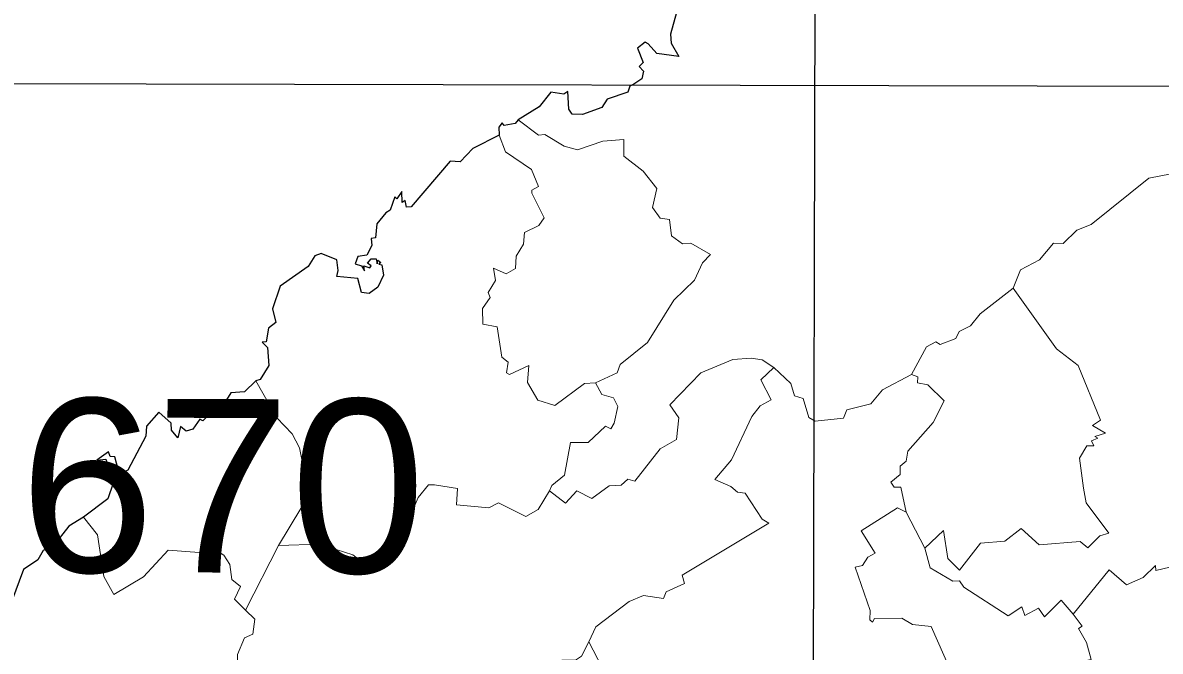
# Model space of a CAD drawing. Extents: x 480269 to 484877, y 4383588 to 4386804.
# Drawn here: x 484448 to 484575.9, y 4385775.5 to 4385846.1 of the extents above; entities that cross this region are included whole.
import ezdxf
from ezdxf.enums import TextEntityAlignment as Align

# ---------------------------------------------------------------- set-up
doc = ezdxf.new("R2010")
doc.units = 0
doc.header["$LTSCALE"] = 3.8
doc.linetypes.add('DOTTED', pattern=[1.5, 0.3, -1.2])
for name, color, linetype, lineweight in [('1', 7, 'Continuous', 13), ('2', 7, 'DOTTED', 13), ('3', 7, 'Continuous', 25)]:
    doc.layers.add(name, color=color, linetype=linetype, lineweight=lineweight)

msp = doc.modelspace()

# ---------------------------------------------------------------- linework, layer by layer
at = {"layer": '1', "lineweight": 25}
for p, q in [((484536.01, 4385387.46), (484537.31, 4385929.41)), ((484398.53, 4385839.4), (484814.21, 4385838.4))]:
    msp.add_line(p, q, dxfattribs=at)
at = {"layer": '3', "lineweight": 13}
for p, q in [((484493.63, 4385794.14), (484494.3, 4385794.14)), ((484507.23, 4385793.48), (484507.51, 4385794.07)), ((484476.76, 4385787.35), (484473.07, 4385780.06))]:
    msp.add_line(p, q, dxfattribs=at)
at = {"layer": '3'}
for points in [[(484528.62, 4385851.21), (484527.68, 4385851.23), (484526.91, 4385849.54), (484526.15, 4385849.12), (484525.7, 4385850.03), (484524.23, 4385850.96), (484523.1, 4385850.91), (484522.05, 4385850.2), (484520.96, 4385848.39), (484521.07, 4385847.49), (484521.52, 4385847.26), (484520.83, 4385844.84), (484520.93, 4385843.8), (484521.77, 4385842.3), (484519.29, 4385842.65), (484518.33, 4385843.74)], [(484518.33, 4385843.74), (484517.99, 4385843.92), (484517.13, 4385843.23), (484517.75, 4385841.62), (484517.32, 4385841.18), (484517.8, 4385840.67), (484517.62, 4385839.79), (484516.73, 4385839.19)], [(484516.73, 4385839.19), (484516.26, 4385838.99), (484516.04, 4385838.29), (484513.7, 4385837.51), (484513.1, 4385836.56), (484510.96, 4385835.78), (484509.8, 4385835.82), (484509.39, 4385836.4), (484509.28, 4385838.39), (484508.85, 4385838.07), (484507.38, 4385838.3), (484506.09, 4385836.64), (484503.72, 4385835.2)], [(484503.72, 4385835.2), (484503.38, 4385834.77), (484502.14, 4385834.56), (484501.93, 4385834.84), (484501.53, 4385834.38), (484501.56, 4385833.46)], [(484501.56, 4385833.46), (484498.6, 4385831.95), (484497.2, 4385830.48), (484496.05, 4385830.53), (484491.68, 4385825.4), (484491.16, 4385825.38), (484491.01, 4385826.11), (484490.66, 4385825.91), (484490.63, 4385827.13), (484490.06, 4385826.32), (484489.84, 4385826.53), (484489.33, 4385825.04), (484488.83, 4385824.74)], [(484488.83, 4385824.74), (484487.81, 4385823.49), (484487.66, 4385821.91), (484487.18, 4385821.86), (484487.26, 4385821.06), (484486.68, 4385819.98), (484485.67, 4385819.84), (484485.39, 4385819.01), (484486.11, 4385818.78), (484486.42, 4385818.22), (484486.37, 4385818.79), (484487.02, 4385818.54), (484487.19, 4385818.79), (484486.78, 4385819.06), (484487.19, 4385819.55), (484487.76, 4385819.56), (484487.85, 4385819.02), (484487.93, 4385819.41), (484488.26, 4385819.15), (484488.06, 4385818.96), (484488.39, 4385818.88), (484488.58, 4385817.73), (484487.93, 4385816.38), (484486.94, 4385815.66), (484486.11, 4385815.77), (484485.7, 4385817.36), (484483.31, 4385817.59), (484483.47, 4385818.25)], [(484483.47, 4385818.25), (484483.34, 4385819.44), (484481.58, 4385820.16), (484480.85, 4385819.9), (484480.1, 4385818.71), (484476.97, 4385816.5), (484476.09, 4385813.95), (484476.45, 4385812.41), (484475.65, 4385811.76), (484475.37, 4385810.25), (484474.93, 4385810.21), (484475.52, 4385809.59), (484475.69, 4385807.57), (484474.72, 4385806), (484474.23, 4385805.86)], [(484474.23, 4385805.86), (484472.96, 4385804.62), (484471.4, 4385804.5), (484470.74, 4385803.4), (484470.26, 4385803.38), (484468.27, 4385801.37), (484467.93, 4385801.54)], [(484467.93, 4385801.54), (484467.13, 4385800.41), (484466.38, 4385800.18), (484465.75, 4385800.72), (484465.46, 4385799.44), (484464.73, 4385800.3), (484464.68, 4385801.1), (484463.31, 4385802.33), (484461.92, 4385800.76), (484461.85, 4385799.62), (484459.82, 4385795.8), (484458.9, 4385795.33), (484458.36, 4385797.32)], [(484458.36, 4385797.32), (484457.85, 4385797.34), (484457.66, 4385797.86), (484456.33, 4385796.94), (484457.36, 4385797.03), (484458.18, 4385794.36)], [(484458.18, 4385794.36), (484457.58, 4385792.59), (484454.83, 4385790.52)], [(484454.83, 4385790.52), (484453.18, 4385789.51), (484451.43, 4385787.28), (484450.3, 4385786.79), (484449.72, 4385785.72), (484448.11, 4385784.64), (484446.73, 4385780.99), (484444.71, 4385779.24), (484443.62, 4385777.07), (484442.75, 4385776.79), (484442.83, 4385776.29)]]:
    msp.add_lwpolyline(points, dxfattribs=at)
at = {"layer": '3', "lineweight": 13}
for points in [[(484503.72, 4385835.2), (484505.99, 4385833.46), (484506.72, 4385833.54), (484508.9, 4385832.23), (484510.4, 4385831.82), (484513.23, 4385832.78), (484515.59, 4385832.97), (484515.61, 4385831.09), (484517.77, 4385829.42), (484519.32, 4385827.46), (484518.83, 4385825.33), (484519.66, 4385824.15), (484520.73, 4385823.97), (484520.97, 4385822.15), (484522.18, 4385821.27), (484523.13, 4385821.33), (484525.35, 4385820.05), (484524.42, 4385819.13), (484523.53, 4385817.18), (484521.23, 4385814.91), (484518.27, 4385810.15), (484515.17, 4385807.67), (484514.85, 4385806.76), (484512.39, 4385805.62)], [(484505.26, 4385826.93), (484505.23, 4385827.27), (484506, 4385827.7), (484505.22, 4385829.61), (484502.3, 4385831.6), (484501.56, 4385833.46)], [(484584.22, 4385827.74), (484583.24, 4385828.8), (484580.93, 4385829.21), (484578.29, 4385829.33), (484574.64, 4385828.64), (484568.15, 4385823.42), (484566.52, 4385822.79), (484564.98, 4385821.28), (484563.89, 4385821.31), (484562.32, 4385819.45), (484560.21, 4385818.33), (484559.38, 4385816.27)], [(484512.39, 4385805.62), (484511.18, 4385805.55), (484507.82, 4385803.06), (484505.94, 4385803.67), (484504.75, 4385805.67), (484504.91, 4385807.57), (484502.73, 4385806.57), (484502.39, 4385806.75), (484502.6, 4385807.94), (484501.87, 4385808.5), (484501.35, 4385811.92), (484499.74, 4385812.21), (484499.71, 4385814), (484500.57, 4385815.22), (484500.34, 4385815.78), (484501.17, 4385817.14), (484500.92, 4385818.51), (484502.36, 4385817.87), (484503.41, 4385818.47), (484503.5, 4385819.87), (484504.32, 4385821.2), (484504.43, 4385822.54), (484506.02, 4385823.3), (484506.65, 4385824.19), (484505.26, 4385826.93)], [(484559.38, 4385816.27), (484555.67, 4385813.37), (484554.56, 4385812.02), (484553.31, 4385811.39), (484552.93, 4385810.6), (484551.16, 4385809.93), (484550.68, 4385810.23), (484549.61, 4385809.68), (484547.92, 4385806.58)], [(484559.38, 4385816.27), (484564.24, 4385809.44), (484566.67, 4385807.58), (484569.18, 4385801.42), (484568.29, 4385800.84), (484569.74, 4385799.95), (484568.55, 4385799.6), (484568.87, 4385799.41), (484568.19, 4385799.09), (484568.42, 4385798.53), (484567.66, 4385798.54), (484566.82, 4385797.14), (484567.29, 4385793.8)], [(484532.44, 4385807.33), (484531.15, 4385808.2), (484529.91, 4385808.41), (484527.85, 4385808.25), (484524.25, 4385806.75), (484520.78, 4385803.14), (484521.76, 4385801.7), (484521.52, 4385799.25), (484519.68, 4385798.21), (484516.84, 4385794.56), (484516.03, 4385794.79), (484515.3, 4385794.12), (484513.96, 4385794.04)], [(484532.44, 4385807.33), (484531.01, 4385805.98), (484532.16, 4385803.72), (484530.91, 4385803.03), (484529.98, 4385801.85), (484527.69, 4385796.95), (484525.83, 4385794.74), (484527.61, 4385793.96)], [(484532.44, 4385807.33), (484534.38, 4385805.56), (484534.77, 4385804.15), (484535.77, 4385803.88), (484536.41, 4385801.71), (484537.11, 4385801.31)], [(484547.92, 4385806.58), (484544.66, 4385804.85), (484543.36, 4385803.26), (484540.67, 4385802.59), (484540.28, 4385801.67), (484537.11, 4385801.31)], [(484547.92, 4385806.58), (484548.65, 4385806.29), (484548.62, 4385805.64), (484549.78, 4385805.4), (484551.6, 4385803.6), (484550.39, 4385801.17), (484547.54, 4385797.93), (484547.33, 4385796.83), (484546.65, 4385796.26), (484546.66, 4385795.33), (484545.61, 4385794.45), (484546, 4385793.91), (484546.75, 4385793.88)], [(484474.23, 4385805.86), (484476.58, 4385801.7), (484478.29, 4385799.9), (484479.11, 4385798.31), (484479.75, 4385795.17), (484480.26, 4385794.22)], [(484512.39, 4385805.62), (484513.13, 4385804.33), (484514.44, 4385803.92), (484514.92, 4385802.95), (484514.52, 4385801.09), (484514.12, 4385800.45), (484513.53, 4385800.74), (484511.59, 4385798.91), (484509.59, 4385798.91), (484508.93, 4385795.24), (484507.51, 4385794.07)], [(484476.76, 4385787.35), (484480.59, 4385793.68), (484480.26, 4385794.22)], [(484476.76, 4385787.35), (484481.39, 4385787.48), (484485.12, 4385786.3), (484487, 4385784.83), (484489.27, 4385787.36), (484489.7, 4385788.59), (484491.71, 4385790.96), (484492.48, 4385792.73), (484493.63, 4385794.14)], [(484507.23, 4385793.48), (484505.96, 4385791.39), (484504.59, 4385790.59), (484501.5, 4385792.13), (484500.43, 4385791.59), (484496.78, 4385791.91), (484496.88, 4385793.73), (484494.3, 4385794.14)], [(484507.23, 4385793.48), (484509.04, 4385792.08), (484510.31, 4385793.5), (484511.98, 4385792.61), (484513.96, 4385794.04)], [(484527.61, 4385793.96), (484528.36, 4385793.32), (484529.22, 4385793.24), (484531.13, 4385790.31), (484531.89, 4385789.86), (484522.14, 4385784.01), (484522.4, 4385783.05), (484520.36, 4385782.13), (484520.05, 4385781.38), (484517.81, 4385781.72), (484516.2, 4385781.04), (484512.43, 4385778.2), (484511.65, 4385776.52)], [(484546.75, 4385793.88), (484547.34, 4385791.1), (484549.43, 4385787.03)], [(484549.43, 4385787.03), (484551.53, 4385789.04), (484552.02, 4385785.86), (484553.34, 4385784.57), (484555.71, 4385787.59), (484558.42, 4385787.82), (484560.26, 4385789.24), (484562.3, 4385787.43), (484566.89, 4385787.79), (484567.76, 4385787.06), (484569.11, 4385788.42), (484570.14, 4385788.74), (484567.56, 4385792.15), (484567.29, 4385793.8)], [(484597.69, 4385793.68), (484592.41, 4385789.17), (484590.5, 4385788.6), (484589.25, 4385786.61), (484585.52, 4385787.83), (484583.22, 4385786.3), (484582.26, 4385786.93), (484581.89, 4385787.65), (484581.44, 4385786.27), (484580.4, 4385786.37), (484579.2, 4385785.41), (484575.4, 4385784.51), (484575.38, 4385785.08), (484573.99, 4385783.75), (484572.12, 4385782.9), (484570.15, 4385784.62), (484566.12, 4385779.6)], [(484547.34, 4385791.1), (484546.37, 4385791.58), (484542.27, 4385788.97), (484543.85, 4385786.47), (484543.01, 4385786.04), (484542.44, 4385785.1), (484541.61, 4385784.89), (484543.28, 4385780.04), (484543.27, 4385778.98), (484543.54, 4385778.72), (484543.78, 4385779.13), (484546.86, 4385779.16), (484548.05, 4385778.44), (484550.16, 4385778.24), (484552.27, 4385773.41)], [(484454.83, 4385790.52), (484456.41, 4385788.53), (484457.14, 4385783.87), (484458.26, 4385781.82), (484461.59, 4385783.83), (484464.35, 4385786.8), (484467.84, 4385786.56)], [(484473.07, 4385780.06), (484471.83, 4385781.3), (484472.48, 4385782.72), (484471.52, 4385783.51), (484471.31, 4385785.22), (484470.61, 4385786.24), (484469.77, 4385786.81), (484467.84, 4385786.56)], [(484566.12, 4385779.6), (484564.76, 4385781.2), (484562.9, 4385779.3), (484562.21, 4385780.3), (484560.68, 4385779.48), (484560.33, 4385780.46), (484558.82, 4385779.42), (484553.81, 4385782.67), (484553.35, 4385783.36), (484552.59, 4385783.33), (484550.04, 4385784.83), (484549.43, 4385787.03)], [(484473.07, 4385780.06), (484474.1, 4385779.06), (484473.88, 4385777.36), (484472.95, 4385776.95), (484472.16, 4385775.08), (484472.1, 4385772.54), (484471.65, 4385771.39), (484472.04, 4385768.7), (484471.22, 4385767.41), (484468.91, 4385765.96), (484467.97, 4385762.22), (484471.09, 4385759.45), (484471.88, 4385756.99), (484471.31, 4385756.7), (484471.1, 4385755.17), (484470.14, 4385754.17), (484469.7, 4385749.11)], [(484566.12, 4385779.6), (484567.12, 4385778.28), (484566.72, 4385778.01), (484567.63, 4385776.42), (484568.12, 4385774.53), (484567.76, 4385774.44), (484568.04, 4385773.61), (484565.85, 4385772.47), (484566.24, 4385771.71), (484563.71, 4385769.47), (484565.92, 4385766.76), (484565.1, 4385766.26), (484566.64, 4385763.92), (484565.28, 4385762.79)], [(484511.65, 4385776.52), (484510.82, 4385774.88), (484510.16, 4385774.43), (484508.65, 4385774.43), (484507.93, 4385773.54), (484506.87, 4385773.39), (484505.09, 4385770.04), (484504.18, 4385769.96), (484502.79, 4385765.79), (484504.82, 4385762.17), (484503.42, 4385760.75), (484504.92, 4385748.93)], [(484511.65, 4385776.52), (484514.15, 4385771.68), (484516.87, 4385769.42), (484517.45, 4385765.43), (484516.7, 4385762.62), (484519.15, 4385761.67), (484522.42, 4385757.84), (484524.98, 4385751.4), (484526.48, 4385748.81)]]:
    msp.add_lwpolyline(points, dxfattribs=at)

# ---------------------------------------------------------------- texts
at = {"layer": '2', "width": 1.05}
msp.add_text('670', height=19.5, rotation=359.862, dxfattribs=at).set_placement((484470.45, 4385784.3), align=Align.CENTER)

doc.saveas('drawing.dxf')
